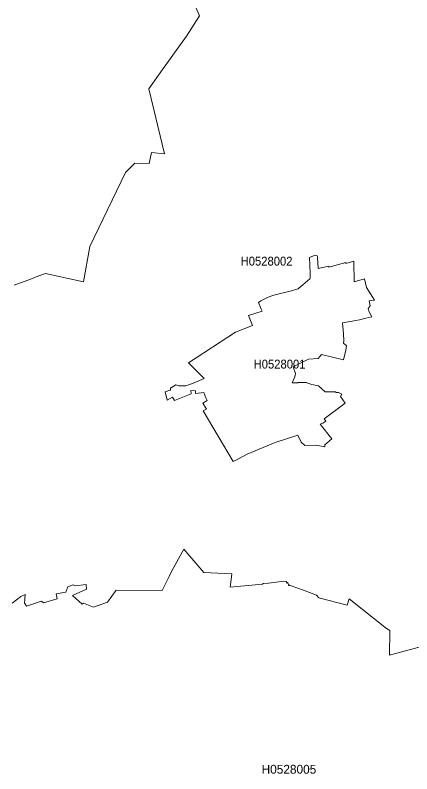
# Model space of a CAD drawing. Extents: x 369010 to 739155, y 6377141 to 6616555.
# Drawn here: x 645600 to 650078, y 6457605 to 6466176 of the extents above; entities that cross this region are included whole.
import ezdxf
from ezdxf.enums import TextEntityAlignment as Align

# ---------------------------------------------------------------- set-up
doc = ezdxf.new("R2010")
doc.units = 0
doc.header["$LTSCALE"] = 40
doc.layers.add('1', color=7, linetype='Continuous', lineweight=13)
doc.layers.add('2', color=7, linetype='Continuous')

msp = doc.modelspace()

# ---------------------------------------------------------------- linework, layer by layer
at = {"layer": '1'}
for points in [[(645588.74, 6463126.77), (645783.7, 6463195.45), (645838.48, 6463217.8), (645941.92, 6463257.02), (646372.56, 6463162.19), (646444.56, 6463563.04), (646846.9, 6464397.34), (646950.5, 6464505.25), (647111.7, 6464501.78), (647137.85, 6464625.24), (647286.14, 6464611.01), (647110.71, 6465342.54), (647263.14, 6465560.34), (647533.9, 6465938.19), (647681.7, 6466168.73), (647433.11, 6466741.05)], [(647433.11, 6466741.05), (647681.7, 6466168.73), (647533.9, 6465938.19), (647263.14, 6465560.34), (647110.71, 6465342.54), (647286.14, 6464611.01), (647137.85, 6464625.24), (647111.7, 6464501.78), (646950.5, 6464505.25), (646846.9, 6464397.34), (646444.56, 6463563.04), (646372.56, 6463162.19), (645941.92, 6463257.02), (645838.48, 6463217.8), (645783.7, 6463195.45), (645588.74, 6463126.77)], [(649445.31, 6462727.41), (649403.27, 6462720.13), (649293.87, 6462701.42), (649305.29, 6462576.3), (649311.25, 6462495.04), (649307.94, 6462469.22), (649339.06, 6462438.11), (649331.77, 6462389.28), (649308.6, 6462281.71), (649058.53, 6462341.29), (649022.61, 6462296.6), (648912.72, 6462291.14), (648739.43, 6462204.08), (648763.1, 6462129.11), (648758.14, 6462090.38), (648727.02, 6462021.2), (648783.79, 6462022.03), (648789.09, 6462020.04), (648789.75, 6462027.49), (648887.89, 6462027.33), (648902.79, 6462019.71), (648948.63, 6462002.67), (649023.27, 6461988.43), (649098.25, 6461919.91), (649217.74, 6461921.57), (649224.2, 6461913.46), (649251.17, 6461914.45), (649286.43, 6461895.59), (649274.67, 6461867.95), (649325.15, 6461791.48), (649088.98, 6461617.04), (649107.68, 6461587.75), (649073.09, 6461566.89), (649043.47, 6461555.97), (649173.39, 6461388.65), (649095.6, 6461319.96), (649095.1, 6461299.94), (648995.8, 6461318.97), (648869.69, 6461312.68), (648829.63, 6461353.06), (648792.4, 6461431.35), (648536.03, 6461346.44), (648218.26, 6461214.21), (648120.78, 6461164.88), (648061.86, 6461135.09), (647722.91, 6461704.1), (647760.31, 6461726.27), (647719.76, 6461790.99), (647765.94, 6461824.09), (647753.86, 6461851.23), (647730.85, 6461913.96), (647637.34, 6461900.72), (647634.2, 6461932.66), (647583.89, 6461934.98), (647587.53, 6461899.06), (647398.52, 6461822.43), (647374.85, 6461860.99), (647317.76, 6461826.9), (647292.6, 6461919.75), (647346.06, 6461939.44), (647352.01, 6461940.93), (647354.33, 6461960.46), (647412.26, 6461999.85), (647447.84, 6461986.28), (647525.3, 6461987.11), (647620.63, 6462021.2), (647732.01, 6462070.36), (647558.4, 6462246.45), (648088.84, 6462595.34), (648278.01, 6462669.81), (648232.99, 6462782.19), (648389.39, 6462832.67), (648379.13, 6462855.18), (648347.52, 6462929.82), (648375.16, 6462948.36), (648455.43, 6462989.73), (648519.98, 6463012.9), (648596.27, 6463031.77), (648721.39, 6463059.74), (648791.57, 6463084.73), (648793.72, 6463082.91), (648802.33, 6463090.52), (648846.68, 6463128.09), (648926.62, 6463196.94), (648929.93, 6463204.39), (648929.27, 6463264.63), (648925.63, 6463348.88), (648924.63, 6463437.59), (648985.54, 6463464.56), (649000.6, 6463461.09), (649010.03, 6463455.79), (649012.85, 6463448.34), (649014.67, 6463437.25), (649021.78, 6463312.8), (649139.46, 6463338.28), (649141.61, 6463328.85), (649332.44, 6463383.14), (649332.6, 6463368.41), (649422.8, 6463395.38), (649428.26, 6463164.01)], [(649445.31, 6462727.41), (649489.33, 6462735.02), (649558.51, 6462753.23), (649624.88, 6462765.81), (649594.43, 6462832.34), (649585.82, 6462862.13), (649606.51, 6462891.75), (649597.74, 6462948.69), (649658.15, 6462956.96), (649567.29, 6463100.62), (649545.44, 6463198.6), (649428.26, 6463164.01), (649422.8, 6463395.38), (649332.6, 6463368.41), (649332.44, 6463383.14), (649141.61, 6463328.85), (649139.46, 6463338.28), (649021.78, 6463312.8), (649014.67, 6463437.25), (649012.85, 6463448.34), (649010.03, 6463455.79), (649000.6, 6463461.09), (648985.54, 6463464.56), (648924.63, 6463437.59), (648925.63, 6463348.88), (648929.27, 6463264.63), (648929.93, 6463204.39), (648926.62, 6463196.94), (648846.68, 6463128.09), (648802.33, 6463090.52), (648793.72, 6463082.91), (648791.57, 6463084.73), (648721.39, 6463059.74), (648596.27, 6463031.77), (648519.98, 6463012.9), (648455.43, 6462989.73), (648375.16, 6462948.36), (648347.52, 6462929.82), (648379.13, 6462855.18), (648389.39, 6462832.67), (648232.99, 6462782.19), (648278.01, 6462669.81), (648088.84, 6462595.34), (647558.4, 6462246.45), (647732.01, 6462070.36), (647620.63, 6462021.2), (647525.3, 6461987.11), (647447.84, 6461986.28), (647412.26, 6461999.85), (647354.33, 6461960.46), (647352.01, 6461940.93), (647346.06, 6461939.44), (647292.6, 6461919.75), (647317.76, 6461826.9), (647374.85, 6461860.99), (647398.52, 6461822.43), (647587.53, 6461899.06), (647583.89, 6461934.98), (647634.2, 6461932.66), (647637.34, 6461900.72), (647730.85, 6461913.96), (647753.86, 6461851.23), (647765.94, 6461824.09), (647719.76, 6461790.99), (647760.31, 6461726.27), (647722.91, 6461704.1), (648061.86, 6461135.09), (648120.78, 6461164.88), (648218.26, 6461214.21), (648536.03, 6461346.44), (648792.4, 6461431.35), (648829.63, 6461353.06), (648869.69, 6461312.68), (648995.8, 6461318.97), (649095.1, 6461299.94), (649095.6, 6461319.96), (649173.39, 6461388.65), (649043.47, 6461555.97), (649073.09, 6461566.89), (649107.68, 6461587.75), (649088.98, 6461617.04), (649325.15, 6461791.48), (649274.67, 6461867.95), (649286.43, 6461895.59), (649251.17, 6461914.45), (649224.2, 6461913.46), (649217.74, 6461921.57), (649098.25, 6461919.91), (649023.27, 6461988.43), (648948.63, 6462002.67), (648902.79, 6462019.71), (648887.89, 6462027.33), (648789.75, 6462027.49), (648789.09, 6462020.04), (648783.79, 6462022.03), (648727.02, 6462021.2), (648758.14, 6462090.38), (648763.1, 6462129.11), (648739.43, 6462204.08), (648912.72, 6462291.14)], [(649428.26, 6463164.01), (649545.44, 6463198.6), (649567.29, 6463100.62), (649658.15, 6462956.96), (649597.74, 6462948.69), (649606.51, 6462891.75), (649585.82, 6462862.13), (649594.43, 6462832.34), (649624.88, 6462765.81), (649558.51, 6462753.23), (649489.33, 6462735.02), (649445.31, 6462727.41)], [(648912.72, 6462291.14), (649022.61, 6462296.6), (649058.53, 6462341.29), (649308.6, 6462281.71), (649331.77, 6462389.28), (649339.06, 6462438.11), (649307.94, 6462469.22), (649311.25, 6462495.04), (649305.29, 6462576.3), (649293.87, 6462701.42), (649403.27, 6462720.13), (649445.31, 6462727.41)], [(650283.59, 6459071.26), (649826.8, 6458946.3), (649830.11, 6459225.18), (649791.05, 6459246.69), (649371.66, 6459581.34), (649347.66, 6459510.34), (649028.24, 6459593.09), (649002.59, 6459623.22), (648843.87, 6459682.47), (648717.09, 6459727.98), (648702.69, 6459730.63), (648689.29, 6459738.74), (648687.14, 6459729.3), (648687.8, 6459734.76), (648677.04, 6459762.07), (648679.03, 6459765.55), (648671.74, 6459760.42), (648659.66, 6459777.96), (648632.35, 6459781.11), (648460.4, 6459759.43), (648400.48, 6459754.13), (648391.55, 6459747.18), (648027.27, 6459713.25), (648045.97, 6459862.04), (648046.3, 6459865.18), (647728.21, 6459879.91), (647505.6, 6460142.4), (647363.6, 6459888.85), (647338.44, 6459834.56), (647260.99, 6459674.36), (646741.31, 6459679.98), (646642.83, 6459545.76), (646483.78, 6459487.83), (646371.9, 6459534.51), (646354.85, 6459520.6), (646247.11, 6459618.75), (646405.99, 6459691.57), (646400.86, 6459742.71), (646277.4, 6459729.14), (646255.05, 6459741.55), (646194.81, 6459718.55), (646170.98, 6459655.65), (646062.9, 6459637.61), (646075.65, 6459583.16), (645920.9, 6459537.32), (645897.23, 6459555.03), (645728.59, 6459500.08), (645710.71, 6459530.04), (645706.41, 6459529.21), (645711.37, 6459630.83), (645665.2, 6459607), (645564.74, 6459532.02)], [(645564.74, 6459532.02), (645665.2, 6459607), (645711.37, 6459630.83), (645706.41, 6459529.21), (645710.71, 6459530.04), (645728.59, 6459500.08), (645897.23, 6459555.03), (645920.9, 6459537.32), (646075.65, 6459583.16), (646062.9, 6459637.61), (646170.98, 6459655.65), (646194.81, 6459718.55), (646255.05, 6459741.55), (646277.4, 6459729.14), (646400.86, 6459742.71), (646405.99, 6459691.57), (646247.11, 6459618.75), (646354.85, 6459520.6), (646371.9, 6459534.51), (646483.78, 6459487.83), (646642.83, 6459545.76), (646741.31, 6459679.98), (647260.99, 6459674.36), (647338.44, 6459834.56), (647363.6, 6459888.85), (647505.6, 6460142.4), (647728.21, 6459879.91), (648046.3, 6459865.18), (648045.97, 6459862.04), (648027.27, 6459713.25), (648391.55, 6459747.18), (648400.48, 6459754.13), (648460.4, 6459759.43), (648632.35, 6459781.11), (648659.66, 6459777.96), (648671.74, 6459760.42), (648679.03, 6459765.55), (648677.04, 6459762.07), (648687.8, 6459734.76), (648687.14, 6459729.3), (648689.29, 6459738.74), (648702.69, 6459730.63), (648717.09, 6459727.98), (648843.87, 6459682.47), (649002.59, 6459623.22), (649028.24, 6459593.09), (649347.66, 6459510.34), (649371.66, 6459581.34), (649791.05, 6459246.69), (649830.11, 6459225.18), (649826.8, 6458946.3), (650283.59, 6459071.26)]]:
    msp.add_lwpolyline(points, dxfattribs=at)

# ---------------------------------------------------------------- texts
at = {"layer": '2', "width": 0.95}
for s, p in [('H0528002', (648438.09, 6463346.89)), ('H0528001', (648584.82, 6462183.8))]:
    msp.add_text(s, height=100, dxfattribs=at).set_placement(p, align=Align.CENTER)
at = {"layer": '2'}
msp.add_text('H0528005', height=100, dxfattribs=at).set_placement((648690.83, 6457606.03), align=Align.CENTER)

doc.saveas('drawing.dxf')
